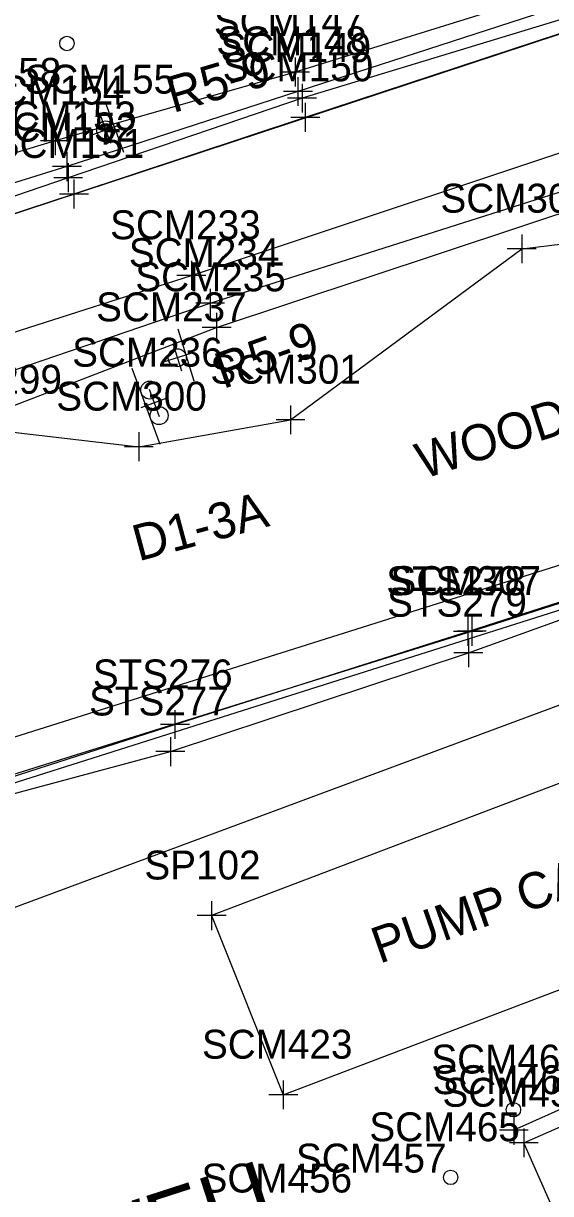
# Model space of a CAD drawing. Extents: x 941041 to 969446, y 397014 to 416764.
# Drawn here: x 951629.5 to 951702.4, y 402701.6 to 402863.5 of the extents above; entities that cross this region are included whole.
import ezdxf

# ---------------------------------------------------------------- set-up
doc = ezdxf.new("R2010")
doc.units = 0
for name, color, linetype in [('SURVEY - DRAINAGE - Area Shapes', 7, 'Continuous'), ('SURVEY - DTM - Breaklines', 7, 'Continuous'), ('SURVEY - DTM - Breaklines - Points - Locators', 7, 'Continuous'), ('SURVEY - DTM - Breaklines - Points - Numbers', 7, 'Continuous'), ('SURVEY - DTM - Spot Points - Locators', 7, 'Continuous'), ('SURVEY - DTM - Spot Points - Point Numbers', 7, 'Continuous'), ('SURVEY - NON-TRANSPORTATION - Buildings', 7, 'Continuous'), ('SURVEY - NON-TRANSPORTATION - Buildings - Points - Locators', 7, 'Continuous'), ('SURVEY - NON-TRANSPORTATION - Buildings - Points - Numbers', 7, 'Continuous'), ('SURVEY - NON-TRANSPORTATION - Features', 7, 'Continuous'), ('SURVEY - NON-TRANSPORTATION - Features - Points - Locators', 7, 'Continuous'), ('SURVEY - NON-TRANSPORTATION - Features - Points - Numbers', 7, 'Continuous'), ('SURVEY - NON-TRANSPORTATION - Features Text', 7, 'Continuous'), ('SURVEY - PROPERTY - Owners', 7, 'Continuous'), ('SURVEY - PROPERTY - ROW Lines', 7, 'Continuous'), ('SURVEY - ROADSIDE BARRIERS - Points - Locators', 7, 'Continuous'), ('SURVEY - ROADSIDE BARRIERS - Points - Numbers', 7, 'Continuous'), ('SURVEY - ROADSIDE BARRIERS with Text', 7, 'Continuous'), ('SURVEY - TRAFFIC CONTROL - Signs - Points - Locators', 7, 'Continuous'), ('SURVEY - TRAFFIC CONTROL - Signs - Points - Numbers', 7, 'Continuous'), ('SURVEY - TRAFFIC CONTROL - Signs and Devices with Text', 7, 'Continuous'), ('SURVEY - TRANSPORTATION - Features', 7, 'Continuous'), ('SURVEY - TRANSPORTATION - Features - Points - Locators', 7, 'Continuous'), ('SURVEY - TRANSPORTATION - Features - Points - Numbers', 7, 'Continuous'), ('SURVEY - TRANSPORTATION - Roads', 7, 'Continuous'), ('SURVEY - TRANSPORTATION - Roads - Points - Locators', 7, 'Continuous'), ('SURVEY - TRANSPORTATION - Roads - Points - Numbers', 7, 'Continuous'), ('SURVEY - VEGETATION - Features - Points - Locators', 7, 'Continuous'), ('SURVEY - VEGETATION - Features - Points - Numbers', 7, 'Continuous'), ('SURVEY - VEGETATION - Features with Text', 7, 'Continuous')]:
    doc.layers.add(name, color=color, linetype=linetype)

msp = doc.modelspace()

# ---------------------------------------------------------------- linework, layer by layer
at = {"layer": 'SURVEY - DRAINAGE - Area Shapes'}
msp.add_lwpolyline([(951056.09, 402625.14), (951316.12, 402734.28), (951765.36, 402882.47), (951798.09, 402895.65), (951826.87, 402922.65), (951854.04, 402976.32)], dxfattribs=at)
at = {"layer": 'SURVEY - DTM - Breaklines'}
for points in [[(951613.99, 402754.78), (951650.41, 402766.51), (951690.92, 402779.39), (951715.17, 402787.16), (951758.31, 402800.87), (951795.98, 402813.17)], [(951614.96, 402753.4), (951649.78, 402762.76), (951691, 402776.43), (951715.7, 402785.35), (951758.44, 402799.94), (951795.74, 402811.67)], [(951770.55, 402704.35), (951755.92, 402736.58), (951697.28, 402710.37)]]:
    msp.add_lwpolyline(points, dxfattribs=at)
at = {"layer": 'SURVEY - DTM - Breaklines - Points - Locators'}
for p, q in [((951690.92, 402781.39), (951690.92, 402777.39)), ((951692.92, 402779.39), (951688.92, 402779.39)), ((951691, 402778.43), (951691, 402774.43)), ((951693, 402776.43), (951689, 402776.43)), ((951650.41, 402768.51), (951650.41, 402764.51)), ((951652.41, 402766.51), (951648.41, 402766.51)), ((951649.78, 402764.76), (951649.78, 402760.76)), ((951651.78, 402762.76), (951647.78, 402762.76)), ((951697.28, 402712.37), (951697.28, 402708.37)), ((951699.28, 402710.37), (951695.28, 402710.37))]:
    msp.add_line(p, q, dxfattribs=at)
at = {"layer": 'SURVEY - DTM - Spot Points - Locators'}
for centre in [(951635.47, 402860.74), (951697.22, 402713.22), (951688.54, 402703.85)]:
    msp.add_circle(centre, 1, dxfattribs=at)
at = {"layer": 'SURVEY - NON-TRANSPORTATION - Buildings'}
for points in [[(951655.48, 402740.07), (951665.39, 402715.28), (951751.32, 402747.96), (951741.41, 402772.74), (951655.48, 402740.07)], [(951711.63, 402679.37), (951698.66, 402708.63), (951754.82, 402733.35), (951767.73, 402704.25), (951711.63, 402679.37)]]:
    msp.add_lwpolyline(points, dxfattribs=at)
at = {"layer": 'SURVEY - NON-TRANSPORTATION - Buildings - Points - Locators'}
for p, q in [((951655.48, 402742.07), (951655.48, 402738.07)), ((951657.48, 402740.07), (951653.48, 402740.07)), ((951665.39, 402717.28), (951665.39, 402713.28)), ((951667.39, 402715.28), (951663.39, 402715.28)), ((951698.66, 402710.63), (951698.66, 402706.63)), ((951700.66, 402708.63), (951696.66, 402708.63))]:
    msp.add_line(p, q, dxfattribs=at)
at = {"layer": 'SURVEY - NON-TRANSPORTATION - Features'}
msp.add_lwpolyline([(951609.79, 402753.92), (951691.46, 402779.42), (951795.98, 402812.8)], dxfattribs=at)
at = {"layer": 'SURVEY - NON-TRANSPORTATION - Features - Points - Locators'}
for p, q in [((951691.46, 402781.42), (951691.46, 402777.42)), ((951693.46, 402779.42), (951689.46, 402779.42))]:
    msp.add_line(p, q, dxfattribs=at)
at = {"layer": 'SURVEY - PROPERTY - ROW Lines'}
msp.add_line((951270.4, 402644.92), (951816.57, 402818.19), dxfattribs=at)
at = {"layer": 'SURVEY - ROADSIDE BARRIERS - Points - Locators'}
for p, q in [((951667.42, 402856.09), (951667.42, 402852.09)), ((951669.42, 402854.09), (951665.42, 402854.09)), ((951635.47, 402845.71), (951635.47, 402841.71)), ((951637.47, 402843.71), (951633.47, 402843.71))]:
    msp.add_line(p, q, dxfattribs=at)
at = {"layer": 'SURVEY - ROADSIDE BARRIERS with Text'}
msp.add_lwpolyline([(951848.35, 403097.02), (951848.23, 403089.87), (951846.31, 403052.22), (951842.11, 403004.22), (951841.37, 402982.69), (951839.92, 402971.41), (951836.27, 402957.78), (951828.9, 402937.92), (951810.71, 402911.58), (951796.11, 402899.93), (951784.02, 402893.34), (951764.85, 402886.13), (951713.23, 402869.01), (951667.42, 402854.09), (951635.47, 402843.71), (951596.35, 402831.52), (951574.84, 402824.77)], dxfattribs=at)
at = {"layer": 'SURVEY - TRAFFIC CONTROL - Signs - Points - Locators'}
for p, q in [((951641.55, 402846.92), (951640.17, 402850.68)), ((951638.98, 402848.11), (951642.74, 402849.49)), ((951648.84, 402816.69), (951652.66, 402817.89)), ((951651.35, 402815.38), (951650.15, 402819.2)), ((951646.86, 402812.9), (951648.24, 402809.14)), ((951649.43, 402811.71), (951645.68, 402810.33))]:
    msp.add_line(p, q, dxfattribs=at)
at = {"layer": 'SURVEY - TRAFFIC CONTROL - Signs and Devices with Text'}
for p, q in [((951640.72, 402852.74), (951643.3, 402845.7)), ((951650.8, 402821.24), (951653.04, 402814.08)), ((951648.37, 402805.25), (951644.51, 402815.76))]:
    msp.add_line(p, q, dxfattribs=at)
for centre in [(951640.84, 402848.77), (951650.73, 402817.26), (951646.93, 402812.78), (951648.22, 402809.26)]:
    msp.add_circle(centre, 1.25, dxfattribs=at)
at = {"layer": 'SURVEY - TRANSPORTATION - Features'}
for points in [[(951846.56, 403091.78), (951845.62, 403090.54), (951844.19, 403053.45), (951841.06, 403003.88), (951840.1, 402982.66), (951838.45, 402972.77), (951834.7, 402957.88), (951827.04, 402938.23), (951820.46, 402926.15), (951809.1, 402913.09), (951795.85, 402902.54), (951764.02, 402888.59), (951699.7, 402866.96), (951667.03, 402856.79), (951633.83, 402847.29), (951594.02, 402835.22), (951574.16, 402829.05), (951546.44, 402816.84), (951480.21, 402794.6), (951425.64, 402777.13), (951361.86, 402755.1), (951314.06, 402737.89), (951266.38, 402722.33)], [(951277.47, 402695.38), (951316.92, 402708.83), (951373, 402726.62), (951429.72, 402744.66), (951491.99, 402764.58), (951552.79, 402784.52), (951610.6, 402803.9), (951656.17, 402821.45), (951718.78, 402842.22), (951766.16, 402854.36), (951780.18, 402854.15), (951793.68, 402852.43), (951804.96, 402846.44), (951811.85, 402837.56), (951816.74, 402824)], [(951762.93, 402791.22), (951598.54, 402730.16), (951605.18, 402712.87), (951604.23, 402665.8), (951604.97, 402580.51), (951667.4, 402583.8), (951722.56, 402584.64), (951775.43, 402585.51), (951791.09, 402585.77)]]:
    msp.add_lwpolyline(points, dxfattribs=at)
at = {"layer": 'SURVEY - TRANSPORTATION - Features - Points - Locators'}
for p, q in [((951667.03, 402858.79), (951667.03, 402854.79)), ((951669.03, 402856.79), (951665.03, 402856.79)), ((951633.83, 402849.29), (951633.83, 402845.29)), ((951635.83, 402847.29), (951631.83, 402847.29)), ((951656.17, 402823.45), (951656.17, 402819.45)), ((951658.17, 402821.45), (951654.17, 402821.45))]:
    msp.add_line(p, q, dxfattribs=at)
at = {"layer": 'SURVEY - TRANSPORTATION - Roads'}
for points in [[(951839.36, 402956.2), (951831.8, 402938.12), (951824.82, 402924.58), (951812.18, 402910.34), (951797.13, 402897.96), (951784.98, 402891.23), (951765.13, 402883.6), (951713.83, 402867.13), (951667.99, 402853.17), (951635.64, 402842.16), (951596.86, 402828.93), (951575.85, 402822.32), (951547.75, 402813.45), (951504.97, 402799.57), (951480.95, 402791.51), (951426.84, 402773.73), (951362.66, 402752.74), (951314.74, 402736.56), (951267.51, 402719.52), (951265.42, 402718.75)], [(951838.82, 402949.53), (951834.35, 402936.96), (951826.87, 402922.65), (951814.29, 402908), (951798.09, 402895.65), (951785.66, 402889.57), (951765.36, 402882.47), (951714.37, 402865.61), (951668.43, 402850.51), (951636.44, 402839.9), (951597.52, 402827.1), (951576.73, 402820.37), (951548.16, 402811.05), (951505.55, 402797.08), (951481.9, 402789.14), (951427.76, 402771.42), (951363.34, 402750.09), (951316.12, 402734.28), (951266.91, 402717.03)], [(951273.58, 402702.54), (951313.07, 402716.73), (951371.43, 402736.36), (951424.82, 402753.82), (951488.51, 402774.76), (951548.11, 402794.58), (951608.67, 402814.56), (951652.69, 402828.65), (951716.09, 402849.74), (951762.86, 402865.2), (951780.27, 402870.18), (951814.27, 402865.67), (951829.77, 402849.1), (951832.66, 402840.42)], [(951275.49, 402697.96), (951315.76, 402712.5), (951372.05, 402731.36), (951427.89, 402750.05), (951489.84, 402770.02), (951550.95, 402790.11), (951608.9, 402809), (951655.28, 402824.8), (951717.33, 402844.53), (951764.59, 402860.4), (951780, 402860.61), (951793.78, 402858.95), (951808.21, 402851.92), (951815.2, 402839.55), (951821.02, 402827.46)]]:
    msp.add_lwpolyline(points, dxfattribs=at)
at = {"layer": 'SURVEY - TRANSPORTATION - Roads - Points - Locators'}
for p, q in [((951667.99, 402855.17), (951667.99, 402851.17)), ((951669.99, 402853.17), (951665.99, 402853.17)), ((951668.43, 402852.51), (951668.43, 402848.51)), ((951670.43, 402850.51), (951666.43, 402850.51)), ((951635.64, 402844.16), (951635.64, 402840.16)), ((951637.64, 402842.16), (951633.64, 402842.16)), ((951636.44, 402841.9), (951636.44, 402837.9)), ((951638.44, 402839.9), (951634.44, 402839.9)), ((951652.69, 402830.65), (951652.69, 402826.65)), ((951654.69, 402828.65), (951650.69, 402828.65)), ((951655.28, 402826.8), (951655.28, 402822.8)), ((951657.28, 402824.8), (951653.28, 402824.8))]:
    msp.add_line(p, q, dxfattribs=at)
at = {"layer": 'SURVEY - VEGETATION - Features - Points - Locators'}
for p, q in [((951698.37, 402834.33), (951698.37, 402830.33)), ((951700.37, 402832.33), (951696.37, 402832.33)), ((951666.39, 402810.66), (951666.39, 402806.66)), ((951668.39, 402808.66), (951664.39, 402808.66)), ((951645.42, 402806.94), (951645.42, 402802.94)), ((951647.42, 402804.94), (951643.42, 402804.94))]:
    msp.add_line(p, q, dxfattribs=at)
at = {"layer": 'SURVEY - VEGETATION - Features with Text'}
msp.add_lwpolyline([(951615.17, 402760.64), (951607.67, 402790.14), (951625.23, 402807.28), (951645.42, 402804.94), (951666.39, 402808.66), (951698.37, 402832.33), (951733.14, 402836.56), (951770.14, 402839.3), (951783.41, 402830.47), (951787.51, 402815.02), (951615.17, 402760.64)], dxfattribs=at)

# ---------------------------------------------------------------- texts
at = {"layer": 'SURVEY - DTM - Breaklines - Points - Numbers'}
for s, p in [('STS278', (951679.63, 402784.39)), ('STS279', (951679.75, 402781.43)), ('STS276', (951639.06, 402771.51)), ('STS277', (951638.54, 402767.76)), ('SCM464', (951686.04, 402715.37))]:
    msp.add_text(s, height=4, dxfattribs=at).set_placement(p)
at = {"layer": 'SURVEY - DTM - Spot Points - Point Numbers'}
for s, p in [('SCM466', (951685.87, 402718.22)), ('SCM465', (951677.3, 402708.85))]:
    msp.add_text(s, height=4, dxfattribs=at).set_placement(p)
at = {"layer": 'SURVEY - NON-TRANSPORTATION - Buildings - Points - Numbers'}
for s, p in [('SP102', (951646.19, 402745.07)), ('SCM423', (951654.15, 402720.28)), ('SCM459', (951687.41, 402713.63))]:
    msp.add_text(s, height=4, dxfattribs=at).set_placement(p)
at = {"layer": 'SURVEY - NON-TRANSPORTATION - Features - Points - Numbers'}
for s, p in [('SCM307', (951680.22, 402784.42)), ('SCM457', (951667.15, 402704.52)), ('SCM456', (951654.09, 402701.76))]:
    msp.add_text(s, height=4, dxfattribs=at).set_placement(p)
at = {"layer": 'SURVEY - NON-TRANSPORTATION - Features Text'}
msp.add_text('PUMP CANOPY', height=5, rotation=19.2932, dxfattribs=at).set_placement((951678.7, 402733.39))
at = {"layer": 'SURVEY - PROPERTY - Owners'}
msp.add_text('JEAN S. TUGWELL', height=8.75, rotation=17.9325, dxfattribs=at).set_placement((951569.07, 402667.05))
at = {"layer": 'SURVEY - ROADSIDE BARRIERS - Points - Numbers'}
for s, p in [('SCM148', (951656.14, 402859.09)), ('SCM153', (951624.23, 402848.71))]:
    msp.add_text(s, height=4, dxfattribs=at).set_placement(p)
at = {"layer": 'SURVEY - TRAFFIC CONTROL - Signs - Points - Numbers'}
for s, p in [('SJB158', (951615.95, 402854.74)), ('SCM155', (951629.62, 402853.8)), ('SCM237', (951639.51, 402822.29)), ('SCM236', (951636.2, 402816.02))]:
    msp.add_text(s, height=4, dxfattribs=at).set_placement(p)
at = {"layer": 'SURVEY - TRAFFIC CONTROL - Signs and Devices with Text'}
for s, rotation, p in [('R5-9', 16.3688, (951650.15, 402851.1)), ('R5-9', 19.5287, (951657.08, 402812.91)), ('D1-3A', 15.0836, (951645.37, 402789.07))]:
    msp.add_text(s, height=5, rotation=rotation, dxfattribs=at).set_placement(p)
at = {"layer": 'SURVEY - TRANSPORTATION - Features - Points - Numbers'}
for s, p in [('SCM147', (951655.79, 402861.79)), ('SCM154', (951622.59, 402852.29)), ('SCM235', (951644.93, 402826.45))]:
    msp.add_text(s, height=4, dxfattribs=at).set_placement(p)
at = {"layer": 'SURVEY - TRANSPORTATION - Roads - Points - Numbers'}
for s, p in [('SCM149', (951656.73, 402858.17)), ('SCM150', (951657.01, 402855.51)), ('SCM152', (951624.4, 402847.16)), ('SCM151', (951625.36, 402844.9)), ('SCM233', (951641.45, 402833.65)), ('SCM234', (951644.04, 402829.8))]:
    msp.add_text(s, height=4, dxfattribs=at).set_placement(p)
at = {"layer": 'SURVEY - VEGETATION - Features - Points - Numbers'}
for s, p in [('SCM302', (951687.13, 402837.33)), ('SCM301', (951655.31, 402813.66)), ('SCM299', (951613.97, 402812.28)), ('SCM300', (951634, 402809.94))]:
    msp.add_text(s, height=4, dxfattribs=at).set_placement(p)
at = {"layer": 'SURVEY - VEGETATION - Features with Text'}
msp.add_text('WOODS', height=4.998, rotation=18.0714, dxfattribs=at).set_placement((951684.75, 402800.43))

doc.saveas('drawing.dxf')
